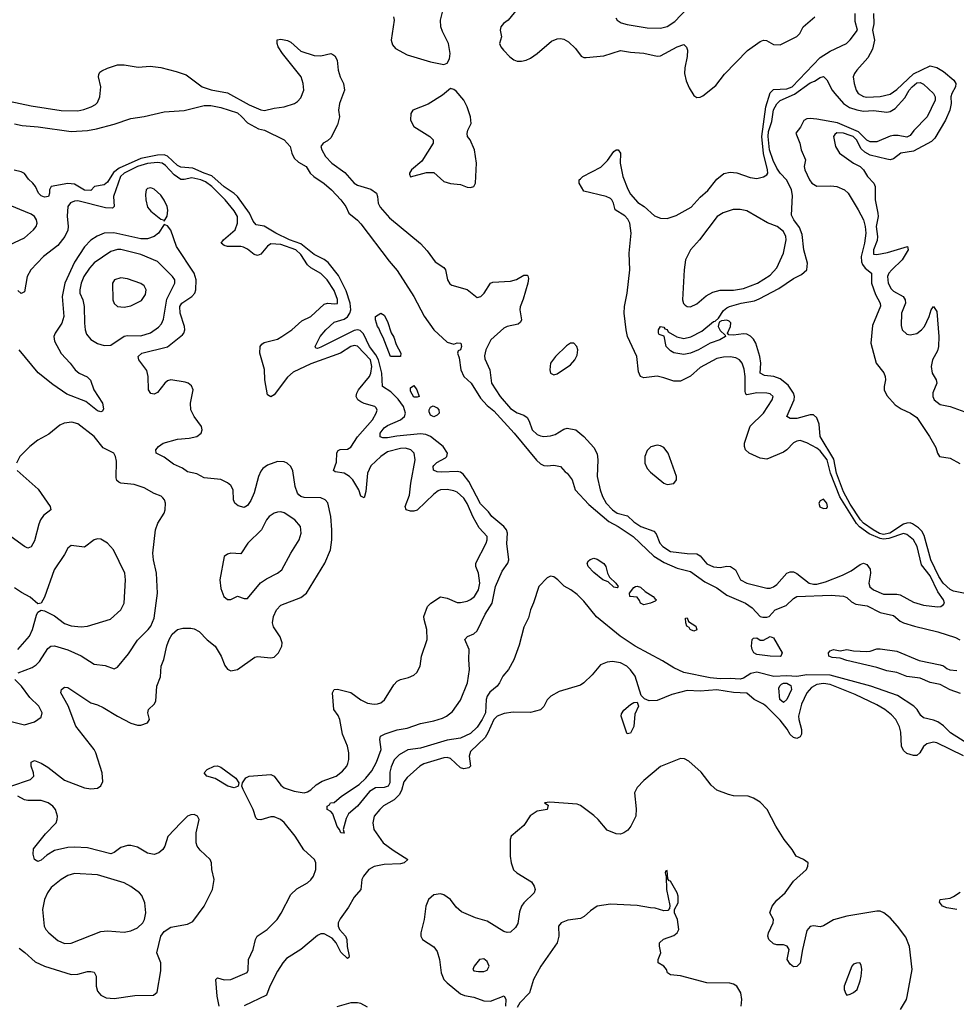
# Model space of a CAD drawing. Header units: inches. Extents: x 1682530 to 1839546, y 640742 to 791647.
# Tile 688 of 923: x 1793622 to 1799248, y 720881 to 726792. Entities that reach past the tile are written whole.
import ezdxf

# ---------------------------------------------------------------- set-up
doc = ezdxf.new("R2010")
doc.units = ezdxf.units.IN
doc.header["$MEASUREMENT"] = 0
doc.layers.add('B7792', color=7, linetype='Continuous')

msp = doc.modelspace()

# ---------------------------------------------------------------- linework, layer by layer
at = {"layer": 'B7792', "color": 5}
for points, elevation in [([(1796610, 726855.1), (1796554.9, 726790), (1796528.4, 726770), (1796512.7, 726750), (1796508.4, 726730), (1796515.5, 726690), (1796504.2, 726650), (1796512, 726630), (1796527.2, 726610), (1796565.7, 726570), (1796590, 726550.3), (1796610, 726544.2), (1796636.6, 726543.4), (1796664, 726550), (1796690, 726562), (1796730, 726590.3), (1796817, 726663), (1796850, 726676.5), (1796870, 726679.3), (1796890, 726674.8), (1796918.6, 726658.6), (1796960, 726620), (1796993.8, 726573.8), (1797010, 726566), (1797024.9, 726564.9), (1797130, 726575.2), (1797230, 726607.6), (1797290, 726596.5), (1797370, 726591.7), (1797450, 726573), (1797470, 726575.9), (1797570, 726629.1), (1797610, 726643.1), (1797627.7, 726627.7), (1797633, 726610), (1797631.1, 726571.1), (1797616, 726504), (1797615.7, 726470), (1797624.5, 726424.5), (1797642.3, 726382.3), (1797670, 726338), (1797690, 726326), (1797710, 726327), (1797725.7, 726334.3), (1797802.8, 726397.2), (1797854.3, 726465.7), (1797992.9, 726607.1), (1798070, 726662.3), (1798090, 726670.3), (1798107.6, 726667.6), (1798150, 726642.6), (1798190, 726641.5), (1798290, 726691.7), (1798308.3, 726710), (1798327.1, 726750), (1798397.3, 726810)], 520), ([(1797202.7, 726802.7), (1797210.4, 726790), (1797234.4, 726774.4), (1797270, 726763.2), (1797390, 726743.2), (1797470, 726741.8), (1797510, 726752.4), (1797557.8, 726782.2), (1797630, 726858.5)], 540), ([(1793490, 726318), (1793690, 726275.7), (1793870, 726246.5), (1793970, 726245.8), (1794006.8, 726253.2), (1794050.8, 726269.2), (1794077, 726283), (1794090, 726295.5), (1794103.1, 726330), (1794109.9, 726390), (1794096, 726450), (1794097.1, 726462.9), (1794103.5, 726476.5), (1794114.5, 726485.5), (1794150, 726502.2), (1794210, 726520.5), (1794250, 726520.5), (1794332.9, 726507.1), (1794406.4, 726513.6), (1794470, 726504.7), (1794562.1, 726482.1), (1794622.1, 726462.1), (1794717.3, 726390), (1794771.9, 726371.9), (1794870, 726352.6), (1795000.7, 726280.6), (1795070, 726251.2), (1795093, 726247), (1795150, 726261.8), (1795210, 726268.4), (1795272.4, 726290), (1795290, 726300.2), (1795310, 726322.6), (1795327.6, 726370), (1795325.2, 726410), (1795312.5, 726450), (1795200.2, 726590), (1795173.5, 726630), (1795167.5, 726650), (1795169.2, 726670.8), (1795190, 726676.1), (1795230, 726667.7), (1795250, 726657.6), (1795310, 726602.6), (1795390, 726577.1), (1795430, 726575.6), (1795490, 726588.8), (1795503.6, 726583.6), (1795514.7, 726574.7), (1795528.9, 726550), (1795534.7, 726490), (1795547.2, 726450), (1795567.5, 726410), (1795573.3, 726370), (1795542.4, 726290), (1795536.9, 726250), (1795542.9, 726210), (1795530, 726161.8), (1795490, 726083.4), (1795470, 726064.5), (1795445.5, 726050), (1795430.2, 726030), (1795436.2, 726010), (1795459.5, 725970), (1795497.4, 725930), (1795575.5, 725875.6), (1795630, 725810.1), (1795650, 725799.5), (1795730, 725775.5), (1795764.7, 725750), (1795771.9, 725730), (1795775.3, 725690), (1795786.8, 725666.8), (1795843.6, 725603.6), (1796030, 725447.7), (1796070, 725404.9), (1796118, 725338), (1796170, 725304.9), (1796179.6, 725290), (1796191.1, 725230), (1796206.2, 725206.2), (1796217.6, 725197.6), (1796310, 725172.5), (1796370, 725124.2), (1796391, 725130), (1796410.8, 725150), (1796449.9, 725210.2), (1796463.1, 725216.9), (1796570, 725222), (1796606.7, 725233.3), (1796650, 725258.7), (1796670, 725259.1), (1796674.9, 725254.9), (1796677.7, 725237.7), (1796673.6, 725210), (1796646.1, 725113.9), (1796627.8, 725067.8), (1796625, 725050), (1796636.1, 724990), (1796630, 724977), (1796614.9, 724965.1), (1796550.6, 724949.4), (1796530, 724939.5), (1796451, 724870), (1796421.2, 724810), (1796414.1, 724774.1), (1796416.1, 724756.1), (1796445.6, 724690), (1796455.5, 724610), (1796507.5, 724530), (1796570, 724458.1), (1796610, 724432.1), (1796650, 724417.5), (1796670, 724402.9), (1796682.6, 724382.7), (1796700.2, 724330), (1796730, 724302.7), (1796750, 724292.8), (1796770, 724289.3), (1796810, 724293.6), (1796838, 724302), (1796890, 724334.5), (1796910, 724340.2), (1796962.8, 724330), (1797010.4, 724290), (1797070, 724223.1), (1797090, 724184.9), (1797093.8, 724150), (1797091.2, 724050), (1797108.3, 723970), (1797122.9, 723930), (1797145.1, 723890), (1797182.3, 723850), (1797210, 723829.3), (1797272.9, 723812.9), (1797310, 723776.4), (1797353, 723750), (1797430, 723722.3), (1797445, 723705), (1797467.3, 723650), (1797485.3, 723630), (1797530, 723599.1), (1797630, 723587.2), (1797690, 723585.7), (1797710, 723573.2), (1797750, 723524.8), (1797790, 723506.9), (1797830, 723502.8), (1797870, 723510.8), (1797890.4, 723510), (1797921.2, 723490), (1797952, 723430), (1797990, 723409.3), (1798110, 723378.6), (1798130, 723379.2), (1798150, 723386.2), (1798170, 723400.7), (1798230, 723468.4), (1798250, 723477.1), (1798270, 723477.5), (1798290, 723466.8), (1798363.5, 723410), (1798390, 723402.8), (1798410, 723403.8), (1798461.9, 723418.1), (1798563.5, 723456.5), (1798616, 723484), (1798670, 723521.8), (1798690, 723529), (1798710, 723521.7), (1798730, 723493), (1798731.9, 723470), (1798721.6, 723410), (1798727.9, 723387.9), (1798750.4, 723370), (1798810, 723343.2), (1798890, 723343.8), (1798910, 723338.8), (1798990, 723295.9), (1799050, 723276.3), (1799133.9, 723266.1), (1799154, 723270), (1799170, 723280.7), (1799176.2, 723290), (1799169.7, 723310), (1799136.8, 723356.8), (1799090, 723453.4), (1799038.7, 723518.7), (1799012.2, 723630), (1798991.4, 723670), (1798950, 723701.8), (1798930, 723707.4), (1798842.9, 723677.1), (1798810, 723673.6), (1798790, 723676.6), (1798724.6, 723704.6), (1798666.5, 723746.5), (1798648.1, 723768.1), (1798547.6, 723927.6), (1798492.1, 724070), (1798471.8, 724150), (1798430, 724204), (1798410, 724219.9), (1798350, 724250.8), (1798310, 724265.1), (1798290, 724261.7), (1798270, 724251.3), (1798230.3, 724210), (1798210, 724196), (1798110, 724153.5), (1798070, 724159.8), (1798004.2, 724190), (1797980.4, 724210), (1797974.8, 724230), (1797975.5, 724250), (1798009.2, 724350.8), (1798090, 724430.2), (1798141.4, 724510), (1798146.9, 724530), (1798130, 724545.7), (1798110, 724550.5), (1798048.7, 724551.3), (1797990, 724539.6), (1797983.9, 724543.9), (1797980, 724560), (1797979.5, 724650), (1797973.2, 724693.2), (1797961, 724730), (1797945.7, 724750), (1797922.7, 724762.7), (1797890, 724767.8), (1797850, 724766.2), (1797810, 724757.6), (1797710, 724703.9), (1797650, 724652.1), (1797590, 724622.7), (1797550, 724621.3), (1797490, 724642.7), (1797450, 724651.5), (1797370, 724642.5), (1797349.8, 724650), (1797338, 724678), (1797328.2, 724770), (1797273, 724890), (1797264.2, 724930), (1797253.2, 725030), (1797254.5, 725070), (1797269.6, 725150.4), (1797286.4, 725290), (1797282.8, 725390), (1797294, 725510), (1797286.8, 725570), (1797274.7, 725594.7), (1797255.6, 725615.6), (1797198.4, 725650), (1797187.6, 725690), (1797179.1, 725710), (1797170, 725718.5), (1797145.2, 725730), (1797010, 725763.6), (1796983, 725810), (1796981.6, 725830), (1796990, 725837.6), (1797005.1, 725850), (1797113.3, 725906.7), (1797153.4, 725946.6), (1797190, 726000.5), (1797205.2, 726010), (1797216, 726010), (1797231.1, 725991.1), (1797229, 725930), (1797244.3, 725850), (1797274, 725774), (1797290, 725745.7), (1797335.5, 725695.5), (1797372.4, 725670), (1797435.6, 725615.6), (1797470, 725601.1), (1797510, 725598.9), (1797564.2, 725615.8), (1797654.1, 725665.9), (1797710, 725726.5), (1797754.2, 725765.8), (1797810, 725834), (1797851.5, 725868.5), (1797890, 725876.6), (1797930, 725872.4), (1798010, 725844.4), (1798050, 725838.8), (1798090, 725847.9), (1798110, 725861.2), (1798115, 725870), (1798114.4, 725890), (1798088.7, 725988.7), (1798080, 726090), (1798102.6, 726270), (1798130, 726352.9), (1798150, 726373.1), (1798230, 726376.6), (1798260.8, 726390), (1798430, 726565.1), (1798490, 726602.5), (1798587.3, 726650), (1798610, 726671), (1798654, 726730), (1798640.7, 726780.7), (1798639.1, 726830)], 480), ([(1795866.3, 726810), (1795870.2, 726790), (1795853.4, 726670), (1795861.4, 726641.4), (1795879.4, 726619.4), (1795950, 726581.6), (1796090, 726538.7), (1796170, 726524), (1796189.4, 726530.6), (1796203.3, 726556.7), (1796207.8, 726590), (1796198.3, 726650), (1796161.5, 726721.5), (1796151.6, 726750), (1796149.8, 726790.2), (1796162, 726838)], 520), ([(1798750.6, 726830), (1798752.4, 726767.6), (1798743.9, 726730), (1798756.1, 726670), (1798744.4, 726615.6), (1798716.5, 726563.5), (1798650.3, 726490), (1798635.3, 726470), (1798628.3, 726450), (1798633.8, 726410), (1798646.4, 726370), (1798658, 726350), (1798690, 726330.2), (1798710, 726327.6), (1798790, 726330.2), (1798850, 726344.2), (1798890, 726372.2), (1798990, 726467.9), (1799090, 726516), (1799130, 726505.3), (1799170, 726480.3), (1799232.4, 726430), (1799245.7, 726410), (1799243.6, 726390), (1799220.8, 726350), (1799215.5, 726330), (1799216.6, 726290), (1799208.1, 726250), (1799182.1, 726190), (1799118.2, 726081.8), (1799098.7, 726061.3), (1798990, 726002.7), (1798914.6, 725990), (1798870, 725956.2), (1798850, 725951.4), (1798830, 725954.9), (1798730, 725979.1), (1798697.7, 725997.7), (1798676.8, 726016.8), (1798648.7, 726070), (1798627.3, 726090), (1798610, 726097.8), (1798569.8, 726110.2), (1798530, 726112.6), (1798517, 726103), (1798510.9, 726090), (1798521, 726030), (1798546.7, 725990), (1798630, 725931.8), (1798670.1, 725910.1), (1798691, 725891), (1798714.3, 725850), (1798751.5, 725811.5), (1798760.8, 725790), (1798761, 725710), (1798777.2, 725630), (1798778, 725610), (1798767, 725550), (1798775.2, 725490), (1798772.8, 725467.2), (1798750.2, 725410), (1798750, 725383.6), (1798770, 725382.3), (1798834.5, 725394.5), (1798954.8, 725430), (1798958.2, 725410), (1798922.9, 725350), (1798860.1, 725290), (1798842.9, 725270), (1798834.1, 725250), (1798838.9, 725210), (1798856.7, 725176.7), (1798870, 725162.7), (1798927.9, 725130), (1798940.6, 725110), (1798943.2, 725090), (1798919.2, 725030), (1798915.6, 724955.6), (1798922.3, 724930), (1798950, 724904.7), (1798970, 724900.2), (1799010, 724908.6), (1799038.9, 724930), (1799056.8, 724950), (1799085.4, 725010), (1799097.4, 725050), (1799109.6, 725070), (1799130, 725040.5), (1799142.3, 724890), (1799140.2, 724830), (1799135.3, 724804.7), (1799103.8, 724750), (1799097.1, 724710), (1799103, 724670), (1799126.8, 724630), (1799130.4, 724610.4), (1799107.2, 724552.8), (1799106.3, 724530), (1799114.9, 724510), (1799150, 724482.6), (1799210.2, 724470.2), (1799298, 724438)], 480), ([(1799310, 723345.3), (1799230, 723360.2), (1799210, 723370.3), (1799169.3, 723409.3), (1799142.6, 723450), (1799095.1, 723550), (1799055.2, 723695.2), (1799040.6, 723720.6), (1799021.4, 723741.4), (1798985.3, 723765.3), (1798970, 723771.2), (1798950, 723770.3), (1798930, 723762.5), (1798848.7, 723710), (1798810, 723700.8), (1798787.1, 723707.1), (1798748.4, 723730), (1798690, 723770), (1798672.8, 723790), (1798610, 723883.1), (1798570, 723957.2), (1798527.5, 724070), (1798512.9, 724152.9), (1798429.9, 724290), (1798423.5, 724363.5), (1798410, 724402.7), (1798390, 724420.6), (1798370, 724420.8), (1798290, 724397.1), (1798250, 724398.8), (1798229.8, 724409.8), (1798274, 724510), (1798275.8, 724530), (1798269.9, 724550), (1798237.8, 724597.8), (1798190, 724636.5), (1798150.8, 724650.8), (1798095.4, 724655.4), (1798069.9, 724669.9), (1798072.5, 724730), (1798067.9, 724770), (1798043.9, 724850), (1798030, 724874.3), (1798011.8, 724891.8), (1797990, 724903.4), (1797970, 724906.6), (1797910, 724897.2), (1797880.5, 724900.5), (1797872.3, 724910), (1797890.8, 724949.2), (1797892.6, 724972.6), (1797882.9, 724982.9), (1797870, 724987.3), (1797836.7, 724983.3), (1797822.8, 724977.2), (1797817.4, 724950), (1797830, 724926.7), (1797859.1, 724899.1), (1797860.7, 724890), (1797828, 724870), (1797769.4, 724850.6), (1797699.5, 724810), (1797650, 724789.8), (1797610, 724781.1), (1797551.8, 724791.8), (1797530, 724804), (1797505.2, 724830), (1797492.5, 724892.5), (1797462, 724902), (1797458, 724910), (1797458, 724930), (1797470, 724951), (1797490, 724946), (1797496.4, 724936.4), (1797510, 724932), (1797517.3, 724917.3), (1797568.2, 724888.2), (1797610, 724879.1), (1797652.7, 724887.3), (1797718.3, 724921.7), (1797790, 724979.6), (1797798.7, 724981.3), (1797820.1, 724999.9), (1797850, 725045.7), (1797870, 725061.3), (1797885.6, 725070), (1797954.5, 725090), (1798035.2, 725104.8), (1798064.4, 725115.6), (1798181.5, 725178.5), (1798270, 725237.6), (1798318.4, 725261.6), (1798349.5, 725290.5), (1798353.7, 725330), (1798331.7, 725410), (1798322.1, 725502.1), (1798305, 725545), (1798271.7, 725590), (1798258.6, 725618.6), (1798263.2, 725736.8), (1798258.2, 725770), (1798230, 725828), (1798190, 725870), (1798170, 725901.2), (1798147.8, 725947.8), (1798125.8, 726010), (1798116.5, 726090), (1798119.9, 726120.1), (1798139.2, 726180.8), (1798148.6, 726251.4), (1798170, 726287.5), (1798190, 726307.9), (1798275.1, 726344.9), (1798370, 726413.7), (1798396.7, 726423.3), (1798430, 726444.4), (1798450.4, 726450.4), (1798470, 726431.3), (1798501.6, 726370), (1798517.6, 726350), (1798570.8, 726290), (1798605.9, 726265.9), (1798650, 726250.1), (1798690, 726242.2), (1798750, 726246.4), (1798830, 726237.9), (1798850, 726241), (1798881.2, 726258.8), (1798937.7, 726322.3), (1798965.1, 726370), (1798981.9, 726390), (1799010, 726412.3), (1799030, 726414.5), (1799050, 726405), (1799110, 726350), (1799120.2, 726330), (1799121.4, 726310), (1799071.6, 726210), (1798992.5, 726127.5), (1798970, 726097.2), (1798958, 726090), (1798950, 726087), (1798897.4, 726097.4), (1798870, 726096.1), (1798850, 726092.2), (1798770, 726058.8), (1798730, 726058), (1798710, 726068.8), (1798659.8, 726119.8), (1798533.6, 726173.6), (1798410, 726195.4), (1798370, 726198.1), (1798350, 726196.1), (1798332, 726188), (1798312.1, 726147.9), (1798284.3, 726110), (1798307.1, 726050), (1798315.5, 726010), (1798341.5, 725950), (1798334.2, 725910), (1798337.3, 725890), (1798365.4, 725830), (1798379.9, 725810), (1798410, 725793.1), (1798494.8, 725794.8), (1798530, 725790.6), (1798576.5, 725770), (1798597.8, 725750), (1798659, 725650), (1798690.1, 725590.1), (1798701, 725550), (1798704.2, 725510), (1798696.5, 725450), (1798676.4, 725370), (1798678.9, 725338.9), (1798683.4, 725323.4), (1798699.9, 725299.9), (1798737.8, 725270), (1798737.4, 725210), (1798763, 725143), (1798790.8, 725090), (1798793.1, 725073.1), (1798743.3, 724956.7), (1798735.1, 724850), (1798766, 724730), (1798812.3, 724672.3), (1798821, 724650), (1798823, 724630), (1798813.4, 724590), (1798814.2, 724570), (1798830, 724536.9), (1798880.3, 724480.3), (1798916.6, 724456.6), (1798973.4, 724430), (1799010, 724403.6), (1799085.8, 724290), (1799124, 724224), (1799134.9, 724190), (1799147, 724170), (1799210, 724159.7), (1799268.3, 724128.3)], 460), ([(1793590, 726167.2), (1793637.3, 726157.3), (1793732, 726150), (1793930, 726121), (1794030, 726127.6), (1794083, 726137), (1794190, 726164.2), (1794290, 726199.1), (1794369.8, 726210.2), (1794490, 726239.6), (1794610, 726246.3), (1794730, 726276.3), (1794770, 726276.8), (1794830, 726265.5), (1794930, 726232.1), (1794956.9, 726210), (1794990, 726172.2), (1795056.8, 726136.8), (1795093, 726130), (1795210.3, 726070), (1795246.8, 726030), (1795256.3, 725990), (1795270, 725960.7), (1795297, 725937), (1795342.8, 725910), (1795365.5, 725870), (1795388, 725850), (1795450, 725809), (1795493.8, 725770), (1795550.2, 725710), (1795580.7, 725670), (1795599.7, 725630), (1795650, 725589.4), (1795670, 725566.6), (1795841.8, 725341.8), (1795890, 725286.9), (1795990, 725130.2), (1796051.8, 725011.8), (1796110.1, 724930.1), (1796190, 724855.3), (1796230, 724844.7), (1796250, 724852.7), (1796270.8, 724850), (1796274.9, 724830), (1796270.3, 724810), (1796255.3, 724804.7), (1796250.7, 724790), (1796261.2, 724761.2), (1796271.1, 724690), (1796289.3, 724650), (1796332.8, 724610), (1796390, 724519.6), (1796430, 724476.5), (1796470, 724443.2), (1796592.1, 724310), (1796726.9, 724146.9), (1796750, 724125.7), (1796770, 724116.6), (1796790, 724114), (1796830, 724118.3), (1796870, 724110.1), (1796897.7, 724077.7), (1796910.1, 724070), (1796940.2, 724030), (1796957.4, 723970), (1797041.1, 723881.1), (1797160.2, 723780.2), (1797216.5, 723750), (1797305.7, 723690), (1797431.2, 723571.2), (1797492.9, 723532.9), (1797570, 723498.8), (1797650, 723478.4), (1797737.8, 723417.8), (1797810, 723381), (1797870, 723336.4), (1797982.3, 723290), (1798021.7, 723261.7), (1798069.2, 723210), (1798084.7, 723204.7), (1798110, 723204.5), (1798122.6, 723210), (1798158.9, 723250), (1798225.6, 723274.4), (1798270, 723317.4), (1798290, 723328.6), (1798496.5, 723336.5), (1798570, 723331.8), (1798590, 723322.9), (1798617.5, 723297.5), (1798643.5, 723283.5), (1798712.4, 723272.4), (1798790, 723233.3), (1798870, 723215.6), (1798910, 723181.8), (1798930.7, 723170.7), (1798995.5, 723150), (1799136.9, 723116.9), (1799242, 723082), (1799268.9, 723068.9)], 460), ([(1799370, 722409.6), (1799212.1, 722510), (1799170, 722553.3), (1799136.4, 722576.4), (1799110, 722587.2), (1799050, 722600.5), (1799034.5, 722614.5), (1799012.9, 722650), (1798992, 722670), (1798894, 722734), (1798733.7, 722790), (1798490, 722856.9), (1798350, 722859.1), (1798289.5, 722849.5), (1798230, 722853.4), (1798151.3, 722848.7), (1798050, 722874.2), (1798013.3, 722866.7), (1797970, 722838.7), (1797950, 722833.4), (1797890, 722836.7), (1797830, 722834), (1797770, 722840.4), (1797610, 722873.3), (1797550, 722900.3), (1797482.5, 722942.5), (1797319.1, 723030), (1797228.3, 723090), (1797086.2, 723206.2), (1797010, 723301.1), (1796970, 723342), (1796932.9, 723370), (1796892.1, 723392.1), (1796854.6, 723430), (1796830, 723446.9), (1796810, 723450.4), (1796790, 723440.9), (1796740.8, 723390), (1796708.5, 723291.5), (1796689.2, 723250), (1796678.5, 723201.5), (1796650, 723145.2), (1796622.3, 723037.7), (1796589.3, 722949.3), (1796556.9, 722890), (1796524.2, 722850), (1796504.2, 722810), (1796490, 722791.3), (1796445.2, 722754.8), (1796429.4, 722730.6), (1796423.3, 722710), (1796418.7, 722630), (1796400.4, 722590), (1796370, 722544.2), (1796330, 722506.4), (1796270, 722478.8), (1796190, 722466.9), (1796030, 722417.5), (1795952.2, 722407.8), (1795901.5, 722378.5), (1795872, 722348), (1795852.8, 722307.2), (1795844.7, 722275.3), (1795845, 722210), (1795834, 722190), (1795810, 722183.2), (1795759.5, 722180.5), (1795722.5, 722157.5), (1795650, 722069.6), (1795596.5, 722023.5), (1795583.2, 721996.8), (1795564.7, 721930), (1795570, 721908.7), (1795550, 721909.3), (1795542.7, 721930), (1795528.4, 721948.5), (1795503.2, 722023.2), (1795490, 722038), (1795469, 722050), (1795469, 722070), (1795482, 722078), (1795488.7, 722090), (1795510, 722091.3), (1795555.1, 722130), (1795659.9, 722200.1), (1795700.7, 722239.3), (1795737, 722283), (1795765.5, 722334.5), (1795793.7, 722410), (1795785.1, 722470), (1795789.6, 722490), (1795816, 722504), (1795890, 722529.5), (1795950, 722539), (1796030, 722566.8), (1796110, 722581.6), (1796161.7, 722598.4), (1796186, 722610), (1796221.3, 722638.7), (1796270, 722705.7), (1796312.1, 722810), (1796324, 722890), (1796319.3, 722950), (1796321.5, 723010), (1796295.6, 723070), (1796310.7, 723089.3), (1796350, 723104.6), (1796370, 723123), (1796416.8, 723223.2), (1796459.2, 723290), (1796479.9, 723390), (1796519, 723481), (1796553.7, 723530), (1796560.7, 723550), (1796547.6, 723647.6), (1796552.5, 723710), (1796544.8, 723730), (1796529.4, 723749.4), (1796456.8, 723810), (1796437.7, 723837.7), (1796390, 723886.3), (1796318.9, 724018.9), (1796284.5, 724064.5), (1796270, 724075.7), (1796250, 724080.4), (1796155.9, 724075.9), (1796130, 724078.1), (1796108.1, 724088.1), (1796105.8, 724110), (1796110, 724116.1), (1796127.3, 724132.7), (1796179.1, 724160.9), (1796188.1, 724170), (1796190.4, 724190), (1796164.6, 724230), (1796090, 724289.4), (1796061.7, 724301.7), (1796030, 724304.9), (1795887.9, 724292.1), (1795830, 724282.3), (1795802.4, 724282.4), (1795787.6, 724287.6), (1795786.9, 724310), (1795810, 724342), (1795830, 724356.1), (1795909.9, 724390.1), (1795932.7, 724410), (1795938.9, 724430), (1795926.2, 724470), (1795894.5, 724514.5), (1795850, 724558.1), (1795801, 724590), (1795797.7, 724670), (1795777.6, 724750), (1795760.9, 724780.9), (1795722.9, 724830), (1795686.5, 724906.5), (1795666.4, 724926.4), (1795650, 724929.9), (1795630, 724925.9), (1795430, 724826.1), (1795410, 724818.5), (1795400.8, 724820.8), (1795396.9, 724830), (1795426.6, 724890), (1795460.2, 724930), (1795510, 724976.4), (1795570, 724995.2), (1795590, 725009.1), (1795604.9, 725030), (1795611.6, 725050), (1795605.9, 725090), (1795583.5, 725163.5), (1795536.3, 725256.3), (1795474.4, 725334.4), (1795450, 725352.1), (1795390, 725382), (1795310, 725446.1), (1795243.2, 725470), (1795159.9, 725510), (1795090, 725552.3), (1795041.3, 725561.3), (1795023.5, 725583.5), (1795003, 725630), (1794930.4, 725730.4), (1794909.5, 725749.5), (1794850, 725788.7), (1794775.8, 725855.8), (1794730, 725870.6), (1794661.3, 725901.3), (1794590, 725907.3), (1794570, 725917.3), (1794510, 725972.8), (1794490, 725980.1), (1794450, 725979.3), (1794350, 725959.1), (1794219.8, 725900.2), (1794184.9, 725875.1), (1794150, 725817.7), (1794130, 725801.3), (1794071.3, 725790), (1794050, 725767), (1794010, 725769), (1793950, 725805), (1793910, 725808.1), (1793810.6, 725790), (1793801, 725770), (1793801.4, 725750), (1793794.5, 725730), (1793770, 725725.8), (1793750, 725734.8), (1793734.2, 725750), (1793716.4, 725790), (1793701.1, 725810), (1793675.4, 725835.4), (1793650, 725869.6), (1793630, 725879.8), (1793587.9, 725887.9)], 460), ([(1794819.5, 720870), (1794807.1, 720930), (1794799.7, 721030), (1794810, 721039.6), (1794850, 721027.3), (1794890, 721028.8), (1794988.7, 721071.3), (1794993.6, 721086.4), (1794997, 721150), (1795025, 721210), (1795037.4, 721270), (1795049.1, 721290), (1795108.7, 721330), (1795167.7, 721390), (1795192.3, 721427.7), (1795250, 721539.8), (1795286.7, 721573.3), (1795350.4, 721609.6), (1795371.1, 721628.9), (1795385.8, 721650), (1795399.8, 721690), (1795400.8, 721730), (1795392, 721750), (1795328.1, 721808.1), (1795276.2, 721890), (1795210, 721971.6), (1795188, 721990), (1795150, 722006.5), (1795130, 722005.4), (1795070, 721987.8), (1795050, 721990.9), (1795040.6, 722000.6), (1795024.5, 722050), (1794963.1, 722170), (1794956.4, 722190), (1794959.7, 722210), (1794980.2, 722239.8), (1794999.5, 722250), (1795130, 722260.6), (1795150.6, 722250.6), (1795190, 722196.3), (1795210, 722180.1), (1795270, 722159.8), (1795330, 722150.9), (1795350, 722156.1), (1795370, 722168.7), (1795402.6, 722197.4), (1795439, 722221), (1795523, 722250), (1795560.6, 722279.4), (1795585.8, 722310), (1795592.6, 722327.4), (1795598.2, 722350), (1795599, 722390), (1795590.5, 722430.5), (1795561.6, 722501.6), (1795544.4, 722590), (1795534.5, 722614.5), (1795508.4, 722650), (1795500.3, 722750), (1795509.7, 722770), (1795530, 722772.5), (1795610, 722752.1), (1795670, 722708.6), (1795710, 722688), (1795750, 722681.7), (1795770, 722683.8), (1795790, 722690.2), (1795812.3, 722707.7), (1795870, 722799.1), (1795890, 722820.5), (1795910, 722830.5), (1795958, 722842), (1795990, 722857.3), (1796007.7, 722872.3), (1796027, 722910), (1796035.6, 722970), (1796069.6, 723070), (1796068, 723130), (1796051.1, 723190), (1796049.8, 723210), (1796071.6, 723268.4), (1796090.7, 723289.3), (1796150, 723327.4), (1796190, 723319.7), (1796250, 723292.7), (1796270, 723292.7), (1796310, 723300.9), (1796330, 723310.3), (1796354.5, 723330), (1796377.7, 723370), (1796384.8, 723410), (1796378, 723470), (1796362, 723510), (1796361.5, 723530), (1796424.1, 723650), (1796430.5, 723670), (1796428.9, 723690), (1796381.7, 723741.7), (1796345.4, 723805.4), (1796310, 723887.1), (1796290, 723919.1), (1796250, 723955.2), (1796230, 723963.9), (1796188.6, 723971.4), (1796150, 723968.9), (1796136.2, 723963.8), (1796110, 723944.4), (1796010, 723846.6), (1795990, 723840.5), (1795970, 723840.6), (1795944, 723850), (1795938, 723870), (1795962.7, 723937.3), (1795970.5, 724010.5), (1795997, 724150), (1795991.8, 724190), (1795970.4, 724210.4), (1795938.9, 724218.9), (1795910, 724218.6), (1795830, 724197.5), (1795790.2, 724170), (1795730, 724113.1), (1795711.7, 724070), (1795701.4, 723958.6), (1795690, 723920.5), (1795670, 723932), (1795658.7, 723970), (1795647.7, 723990), (1795621.8, 724030), (1795603, 724050), (1795570, 724069.4), (1795516.8, 724076.8), (1795505.8, 724085.8), (1795525.2, 724134.8), (1795527.5, 724192.4), (1795534, 724206), (1795547.6, 724212.4), (1795590, 724213.1), (1795610, 724225.9), (1795651.6, 724288.4), (1795740.5, 724390), (1795763.2, 724430), (1795768.2, 724448.2), (1795762.7, 724462.7), (1795754.5, 724470), (1795690, 724486.9), (1795670, 724497.9), (1795653, 724510), (1795642.6, 724530), (1795645.8, 724550), (1795656.1, 724570), (1795722.3, 724650), (1795731.8, 724670), (1795737.4, 724710), (1795728.7, 724750), (1795650, 724832.1), (1795630, 724836.9), (1795610, 724831), (1795549.2, 724790.8), (1795370, 724725.8), (1795264, 724676), (1795230, 724646.3), (1795150, 724540.3), (1795130, 724528.7), (1795110, 724540.5), (1795093.3, 724630), (1795091.7, 724691.6), (1795063.5, 724790), (1795067.1, 724830), (1795075.8, 724844.2), (1795090, 724854), (1795170, 724875), (1795195.8, 724890), (1795255.4, 724930), (1795316.1, 724983.9), (1795370, 725010.3), (1795450, 725084.1), (1795470, 725091), (1795514.6, 725085.4), (1795530, 725087.7), (1795530, 725113.3), (1795510, 725165.8), (1795467.7, 725230), (1795430, 725269.1), (1795370, 725302.5), (1795350, 725319.9), (1795310, 725381.9), (1795280.4, 725410), (1795190, 725443.1), (1795130, 725445.6), (1795110, 725433.2), (1795070, 725384.2), (1795050, 725376.9), (1795030, 725382.4), (1794990, 725414.1), (1794966.7, 725426.7), (1794950, 725430.9), (1794869.4, 725430), (1794850, 725436.5), (1794832.2, 725450), (1794845.6, 725470), (1794915.9, 725530), (1794930.8, 725570), (1794929.4, 725610), (1794910, 725644.7), (1794856.2, 725710), (1794775.8, 725790), (1794738.3, 725818.3), (1794709.4, 725830.6), (1794656.4, 725843.6), (1794610, 725833.1), (1794590, 725833.7), (1794550, 725860.8), (1794497.4, 725917.3), (1794477.6, 725930), (1794450, 725935.4), (1794390, 725929.3), (1794330, 725911.7), (1794249.3, 725870), (1794226.5, 725850), (1794185.3, 725730), (1794188.2, 725670), (1794179.3, 725660.7), (1794136.9, 725663.1), (1793970, 725703.8), (1793950, 725702.9), (1793926.7, 725693.3), (1793910.1, 725669.9), (1793907.8, 725612.2), (1793913.3, 725550), (1793910.5, 725529.5), (1793892.3, 725490), (1793850, 725435.9), (1793764.5, 725370), (1793689.5, 725290), (1793666.8, 725250), (1793650, 725157.6), (1793630, 725148.9), (1793610, 725165.5)], 480), ([(1793530, 725425.8), (1793650, 725482.1), (1793705.4, 725530), (1793719.9, 725550), (1793726.4, 725570), (1793722.7, 725590), (1793709.9, 725609.9), (1793690, 725623.9), (1793530, 725690.6)], 480), ([(1793569.5, 722190), (1793686.6, 722230), (1793706.3, 722250), (1793704.7, 722270), (1793691, 722310), (1793690, 722334), (1793710, 722344.6), (1793750, 722329.2), (1793790, 722303.8), (1793890, 722227), (1794010, 722181), (1794050, 722174.2), (1794090, 722179), (1794110, 722192.7), (1794121.4, 722218.6), (1794116.8, 722270), (1794079.8, 722390), (1794069, 722410), (1793959.8, 722550), (1793912.7, 722672.7), (1793868.7, 722750), (1793873.6, 722770), (1793890, 722784.9), (1793910, 722782), (1794050, 722690.2), (1794090, 722679.1), (1794123.5, 722663.5), (1794210, 722610.2), (1794290, 722568.9), (1794330, 722556), (1794350, 722556.5), (1794389.3, 722570), (1794401.6, 722590), (1794391.5, 722630), (1794395.1, 722650), (1794430, 722682.6), (1794439.4, 722700.6), (1794444.6, 722790), (1794467.3, 722847.3), (1794470.8, 722910), (1794487.2, 722950), (1794506.5, 723033.5), (1794519.7, 723070), (1794537.8, 723102.2), (1794568.9, 723131.1), (1794601.1, 723138.9), (1794650, 723139.1), (1794670, 723134.9), (1794699.2, 723119.2), (1794748.2, 723068.2), (1794794.9, 723030), (1794831.7, 722970), (1794854.1, 722914.1), (1794870, 722893.4), (1794890, 722882), (1794930, 722890.5), (1795034.7, 722965.2), (1795051.1, 722968.9), (1795130, 722960.2), (1795150, 722963.9), (1795176.1, 722990), (1795195.5, 723030), (1795198.2, 723050), (1795186.9, 723086.9), (1795146, 723146), (1795139.3, 723170), (1795145.8, 723210), (1795164.5, 723250), (1795190, 723276.9), (1795310, 723323.9), (1795344, 723350), (1795454.8, 723530), (1795487.7, 723610), (1795496.5, 723670), (1795495.8, 723730), (1795489.9, 723810), (1795471.9, 723891.9), (1795457.1, 723910), (1795430, 723921.6), (1795330, 723924), (1795310, 723929.9), (1795298.9, 723938.9), (1795289.8, 723950.2), (1795275.8, 723990), (1795263, 724083), (1795249.9, 724109.8), (1795229, 724129), (1795210, 724137.2), (1795170, 724139.3), (1795110, 724117.8), (1795082.8, 724097.2), (1795070, 724082), (1795056.4, 724050), (1795030, 723951.5), (1795010, 723905.1), (1794990, 723874.5), (1794970, 723863.1), (1794933.5, 723873.5), (1794914, 723890), (1794905.1, 723910), (1794903.5, 723970), (1794890, 723995.8), (1794870, 724011), (1794830, 724030.9), (1794730, 724041.1), (1794685.9, 724065.9), (1794630, 724076.8), (1794599, 724099), (1794544.6, 724124.6), (1794490, 724164.7), (1794440.5, 724190), (1794439.7, 724210), (1794454.5, 724230), (1794482.6, 724250), (1794570, 724273.7), (1794639.6, 724280.4), (1794685.2, 724290), (1794712.3, 724310), (1794718, 724330), (1794713.2, 724350), (1794670, 724409.3), (1794649.8, 724449.8), (1794647.7, 724490), (1794662.7, 724570), (1794653.7, 724593.7), (1794633.6, 724610), (1794616.6, 724616.6), (1794530, 724629), (1794510, 724623.5), (1794492.6, 724610), (1794450, 724554), (1794430, 724544.2), (1794410, 724548.6), (1794395.8, 724570), (1794393.8, 724650), (1794385.7, 724685.7), (1794336.4, 724750), (1794333.7, 724770), (1794355.1, 724790), (1794510, 724828.6), (1794599.9, 724900.1), (1794607.4, 724910), (1794612.7, 724930), (1794610.7, 724950), (1794586.6, 725030), (1794584.1, 725070), (1794596.5, 725090), (1794656.4, 725130), (1794674, 725150), (1794680.7, 725170), (1794681.2, 725230), (1794669.8, 725270), (1794564.3, 725430), (1794530, 725529.3), (1794510, 725554), (1794490, 725562), (1794455.3, 725510), (1794428.8, 725490), (1794390, 725476.7), (1794350, 725477.1), (1794187.9, 725512.1), (1794130.1, 725509.9), (1794087.5, 725492.5), (1794050, 725468.3), (1794010, 725429), (1793950, 725337.2), (1793892.7, 725210), (1793876, 725130), (1793887.3, 725010), (1793874.2, 724970), (1793834.8, 724910), (1793827.5, 724890), (1793830, 724861.6), (1793870, 724788.1), (1793925.5, 724730), (1793955.6, 724690), (1793978.4, 724670), (1794027.1, 724647.1), (1794047.9, 724627.9), (1794067.3, 724570), (1794119.2, 724490), (1794124.8, 724455.2), (1794118.2, 724441.8), (1794110, 724436.9), (1794090, 724443.2), (1794019.5, 724499.5), (1793904.2, 724544.2), (1793821.5, 724601.5), (1793731.7, 724671.7), (1793618.3, 724810)], 520), ([(1793612.6, 722870), (1793696.5, 722903.5), (1793721.4, 722918.6), (1793740.5, 722939.5), (1793790, 723016.1), (1793808.2, 723030), (1793830, 723032.1), (1793910, 723009.3), (1793990, 722973.8), (1794070, 722923.1), (1794135.6, 722915.6), (1794190, 722894.9), (1794210, 722905.5), (1794275.6, 722984.4), (1794330, 723066.9), (1794393.8, 723130), (1794410, 723151.3), (1794430, 723199.5), (1794449.5, 723349.5), (1794444.1, 723470), (1794425, 723550), (1794422, 723590), (1794437.3, 723730), (1794451.2, 723768.8), (1794489.6, 723830), (1794495.6, 723850), (1794497.6, 723890), (1794491.8, 723910), (1794481.7, 723921.7), (1794471.1, 723931.1), (1794430, 723948), (1794370, 723981), (1794310, 724000.8), (1794230, 724009.8), (1794216.3, 724016.3), (1794206, 724026), (1794201, 724041), (1794202.5, 724142.5), (1794196.9, 724170), (1794187, 724190), (1794122.3, 724222.3), (1794070, 724289.7), (1793970, 724366.3), (1793935.2, 724375.2), (1793889.3, 724370.7), (1793862.5, 724357.5), (1793796.7, 724303.3), (1793730, 724267.8), (1793682, 724230), (1793623.1, 724170), (1793603.1, 724130)], 540), ([(1793605.7, 724085.7), (1793733, 723973), (1793805.7, 723870), (1793808.2, 723850), (1793765.5, 723814.5), (1793746.7, 723790), (1793735.9, 723764.1), (1793710, 723663.7), (1793690, 723626.6), (1793670, 723619.7), (1793650, 723628.3), (1793570, 723687)], 540), ([(1793610, 723011.1), (1793680.7, 723090), (1793698.9, 723130), (1793722, 723218), (1793730, 723236), (1793750, 723247.7), (1793770, 723242.4), (1793830, 723212.4), (1793890, 723166.5), (1793930, 723152.7), (1793990, 723147.5), (1794029.1, 723150.9), (1794167.9, 723192.1), (1794229.3, 723250), (1794249.4, 723290), (1794256.9, 723430), (1794253.3, 723470), (1794185.2, 723610), (1794149, 723650), (1794110, 723672.7), (1794090, 723676), (1794070, 723669.5), (1794010, 723624.5), (1793930, 723636), (1793910, 723619), (1793890, 723581.2), (1793828.4, 723490), (1793770, 723325.2), (1793750, 723288.7), (1793730, 723285.2), (1793684.9, 723324.9), (1793632.6, 723352.6), (1793590, 723382)], 560), ([(1799273.7, 722746.3), (1799210, 722769), (1799150, 722800.2), (1799090, 722813.7), (1799030, 722839), (1798950, 722849.1), (1798890, 722873.6), (1798830, 722883), (1798770, 722901.9), (1798590, 722944.2), (1798550, 722958.9), (1798502.6, 722962.6), (1798482, 722970), (1798478.9, 722990), (1798490, 723003.1), (1798510, 723010.3), (1798550, 723003.7), (1798590, 723011.8), (1798630, 723002.3), (1798710, 722999.6), (1798730, 723000.9), (1798770, 723014.3), (1798790, 723014.9), (1798890, 723000.2), (1799024.8, 722944.8), (1799150, 722918.7), (1799170, 722912.7), (1799190, 722896.5), (1799209.1, 722889.1), (1799250, 722884.6)], 440), ([(1799290, 722373), (1799130, 722450.6), (1799110, 722453.8), (1799070, 722444.8), (1799050, 722428.2), (1799029.4, 722390.6), (1799010, 722375.3), (1798990, 722374.4), (1798950, 722387), (1798930, 722404.2), (1798917.4, 722430), (1798914.1, 722514.1), (1798907.2, 722547.2), (1798885.1, 722590), (1798858.8, 722618.8), (1798818, 722650), (1798770, 722678), (1798639.8, 722739.8), (1798490, 722801.5), (1798450, 722806), (1798410, 722800.1), (1798378.1, 722781.9), (1798350.1, 722749.9), (1798317.1, 722682.9), (1798299.8, 722610), (1798301.2, 722590), (1798317.6, 722530), (1798317.2, 722502.8), (1798310, 722486.3), (1798290, 722476.5), (1798270, 722483.2), (1798250, 722500.6), (1798232.6, 722532.6), (1798190, 722586.3), (1798110, 722666), (1798090, 722683), (1798034, 722710), (1797990, 722749.3), (1797910, 722753.5), (1797810, 722769), (1797710, 722761.6), (1797630, 722764.9), (1797539.6, 722740.4), (1797450, 722703.9), (1797403.6, 722703.6), (1797374, 722714), (1797354, 722734), (1797318.4, 722850), (1797289.7, 722889.7), (1797269.2, 722910), (1797231.3, 722931.3), (1797182, 722938), (1797150, 722935.1), (1797110, 722918), (1797060.6, 722859.4), (1797010.3, 722809.8), (1796990, 722796.2), (1796862, 722758), (1796811.3, 722730), (1796790, 722708.7), (1796770.6, 722669.4), (1796750.5, 722649.5), (1796690, 722633.6), (1796586, 722634), (1796532.5, 722627.5), (1796490, 722611.5), (1796470, 722591.2), (1796434.3, 722510), (1796416.9, 722483.1), (1796330, 722398.3), (1796322.5, 722370), (1796330.2, 722310), (1796318.9, 722301), (1796290, 722294.6), (1796270, 722299.4), (1796210, 722355.8), (1796190, 722362.5), (1796170, 722360.8), (1796050, 722324.5), (1796025.2, 722310), (1795950, 722242.8), (1795930, 722215.4), (1795915.7, 722164.3), (1795901.9, 722138.1), (1795871.1, 722108.9), (1795807.1, 722072.9), (1795784.1, 722050), (1795751.8, 722010), (1795743.5, 721970), (1795749.4, 721930), (1795804.4, 721850), (1795865.2, 721805.2), (1795953, 721750), (1795932, 721730), (1795910, 721724.3), (1795810, 721719.5), (1795750, 721707.9), (1795719.5, 721690), (1795686.1, 721650), (1795676.8, 721630), (1795671.1, 721570), (1795630, 721524), (1795596, 721464), (1795546, 721394), (1795535.2, 721370), (1795534.4, 721350), (1795541.9, 721330), (1795578.7, 721290), (1795586.8, 721270), (1795588.6, 721228.6), (1795601.3, 721170), (1795598.9, 721161.1), (1795590, 721156.2), (1795550, 721193.1), (1795523.2, 721250), (1795498, 721278.1), (1795450, 721304), (1795430, 721304.1), (1795410, 721293.1), (1795311.3, 721208.7), (1795224.9, 721155.1), (1795202.4, 721130), (1795170, 721079.4), (1795123.4, 720990), (1795104.7, 720935.3), (1794970, 720871.6)], 480), ([(1793530, 722588), (1793650, 722559.5), (1793710, 722576.4), (1793750, 722604.9), (1793756.9, 722630), (1793737.4, 722670), (1793682.5, 722722.5), (1793632.9, 722790), (1793593.5, 722830)], 540), ([(1798913.3, 720850), (1798947.8, 720910), (1798952.7, 720927.3), (1798982, 721090), (1798967, 721227), (1798943.6, 721283.6), (1798895, 721350), (1798850, 721399.2), (1798811.3, 721430), (1798790, 721439.3), (1798770, 721439.4), (1798590, 721409.3), (1798510, 721388.2), (1798450, 721350.9), (1798430, 721346), (1798390, 721351.7), (1798370, 721348), (1798350, 721323.7), (1798323.7, 721210), (1798310, 721127.3), (1798290, 721107.6), (1798270, 721106), (1798250, 721121.3), (1798230.9, 721150), (1798243.2, 721210), (1798231.9, 721230), (1798210, 721237.1), (1798170, 721236.8), (1798150, 721243.5), (1798121.6, 721270), (1798116.3, 721290), (1798118.7, 721310), (1798147, 721370), (1798149.3, 721389.3), (1798127, 721430), (1798141.6, 721470), (1798170, 721504.9), (1798219.3, 721550), (1798270, 721620.7), (1798347, 721690), (1798356.2, 721710), (1798357, 721730), (1798330, 721749.6), (1798285.1, 721770), (1798261.6, 721810), (1798213.3, 721870), (1798164.5, 721950), (1798111.1, 722051.1), (1798070, 722095.1), (1798030, 722118), (1797998, 722130), (1797910, 722131.6), (1797879.3, 722139.3), (1797810, 722167), (1797775.6, 722195.6), (1797714.3, 722274.3), (1797640.8, 722340.8), (1797615.2, 722355.2), (1797590, 722356.9), (1797470, 722308.4), (1797370, 722225.1), (1797330, 722182.4), (1797314, 722150), (1797324.9, 722055.1), (1797323.1, 722010), (1797292, 721950), (1797273.6, 721926.4), (1797250, 721909.7), (1797230, 721903), (1797204.9, 721904.9), (1797150, 721925.6), (1797096.3, 721990), (1797070, 722014.3), (1796990, 722075.1), (1796970, 722082.4), (1796805.2, 722094.8), (1796774, 722090), (1796795.3, 722075.3), (1796790.6, 722050), (1796730, 722040.7), (1796687.5, 722012.5), (1796650, 721954), (1796573.4, 721890), (1796568.5, 721870), (1796567.8, 721770), (1796572.9, 721730), (1796588.3, 721688.3), (1796608.4, 721670), (1796695.4, 721615.4), (1796712.4, 721590), (1796717.6, 721570), (1796712.2, 721550), (1796650.3, 721490), (1796636.5, 721470), (1796623.5, 721436.5), (1796614.1, 721365.9), (1796598.9, 721341.1), (1796570, 721314), (1796550, 721311.5), (1796530, 721317.7), (1796430, 721380.7), (1796360.4, 721400.4), (1796275.4, 721435.4), (1796244.1, 721464.1), (1796210, 721509.7), (1796170, 721536.9), (1796150, 721543.5), (1796110, 721538.7), (1796077.1, 721510), (1796062, 721470), (1796051.8, 721390), (1796030.5, 721310), (1796030.5, 721290), (1796040.5, 721270), (1796110, 721224.9), (1796130, 721198.4), (1796144, 721150), (1796152.4, 721070), (1796170.2, 721030), (1796189.3, 721009.3), (1796270, 720944.2), (1796293.7, 720933.7), (1796350, 720923.3), (1796410, 720901.3), (1796450, 720898.5), (1796531.6, 720931.6), (1796542, 720910), (1796539.6, 720870)], 520), ([(1793617.6, 721217.6), (1793652.5, 721192.5), (1793715.1, 721135.1), (1793770, 721108.9), (1793930, 721058.6), (1793970, 721061.7), (1794030, 721076.9), (1794050, 721078.5), (1794070, 721073.7), (1794080.8, 721050), (1794082, 720990), (1794090, 720959.3), (1794110, 720936.1), (1794140.3, 720920.3), (1794190, 720916.3), (1794314, 720934), (1794424.8, 720935.2), (1794447.2, 720952.8), (1794470, 721082), (1794468.7, 721130), (1794445, 721190), (1794468.6, 721290), (1794490, 721318), (1794530, 721343.2), (1794630, 721361.2), (1794661.6, 721378.4), (1794730, 721469.1), (1794779.5, 721570), (1794789.9, 721630), (1794775, 721690), (1794773.4, 721730), (1794765.8, 721750), (1794705.5, 721805.5), (1794687.6, 721830), (1794681.4, 721850), (1794681.8, 721910), (1794699.7, 721990), (1794689.8, 722009.8), (1794670, 722019.8), (1794650, 722018.7), (1794630, 722009.7), (1794589.1, 721970), (1794512.2, 721887.8), (1794494, 721830), (1794482, 721810), (1794458, 721790), (1794430, 721779.8), (1794390, 721788.7), (1794330, 721823.7), (1794290, 721834.3), (1794270, 721833.4), (1794230, 721822.2), (1794190, 721791.5), (1794170, 721783.9), (1794030, 721819.2), (1793950, 721824.6), (1793910, 721821.9), (1793830, 721804.2), (1793784.2, 721775.8), (1793750, 721745.7), (1793730, 721738), (1793709.8, 721749.8), (1793702.4, 721782.4), (1793705.2, 721814.8), (1793776.3, 721903.7), (1793840.4, 721970), (1793847.7, 721990), (1793848.8, 722010), (1793837, 722050), (1793820.3, 722070), (1793792.2, 722090), (1793750, 722104.5), (1793670, 722104.5), (1793650, 722108.3), (1793610.7, 722130)], 520), ([(1797955.6, 720870), (1797958.5, 720910), (1797954, 720950), (1797930, 720989.4), (1797910, 721001.6), (1797887.1, 721007.1), (1797750, 721009.8), (1797590, 721051.1), (1797530, 721058), (1797513.2, 721070), (1797506, 721090), (1797490, 721109.2), (1797457.2, 721130), (1797456, 721150), (1797472.7, 721190), (1797464, 721230), (1797465.2, 721250), (1797488.2, 721271.8), (1797550, 721294), (1797571.5, 721310), (1797580.5, 721330), (1797573.5, 721390), (1797555.6, 721430), (1797554, 721450), (1797576.8, 721490), (1797576.5, 721530), (1797570, 721549.5), (1797530, 721619.3), (1797522.5, 721622.5), (1797514.5, 721634.5), (1797510, 721684), (1797500.7, 721679.3), (1797498.8, 721670), (1797505.5, 721645.5), (1797506.7, 721570), (1797526, 721474), (1797524.7, 721455.3), (1797515.3, 721444.7), (1797490, 721442), (1797438, 721458), (1797410, 721459), (1797330, 721474), (1797170, 721482.7), (1797090, 721469), (1797050, 721441.2), (1797013.1, 721406.9), (1796990, 721396.2), (1796913.8, 721386.2), (1796874.8, 721370), (1796859.1, 721350), (1796860.5, 721290), (1796850.4, 721249.7), (1796751.7, 721110), (1796707.6, 721030), (1796683.5, 720950), (1796626.2, 720890), (1796610, 720861.5)], 540), ([(1799250, 721450.6), (1799190, 721460.2), (1799165.1, 721470), (1799145.9, 721494.1), (1799149.8, 721510.2), (1799210, 721518.6), (1799230, 721526.9), (1799270, 721554.7)], 480), ([(1795710, 720863.4), (1795670, 720885.4), (1795650, 720889.9), (1795610, 720889.2), (1795526.3, 720866.3)], 520)]:
    msp.add_lwpolyline(points, dxfattribs=dict(at, elevation=elevation))
for points, elevation in [([(1796210, 726379), (1796160.7, 726339.3), (1796074.9, 726285.1), (1795982.8, 726250), (1795970.7, 726230), (1795968.5, 726190), (1795990, 726150.6), (1796085.5, 726090), (1796104.9, 726070), (1796106, 726050), (1796037.3, 725942.7), (1795974.4, 725890), (1795963.2, 725870), (1795964.1, 725864.1), (1795970, 725848.9), (1796065.8, 725874.2), (1796110, 725875.8), (1796170, 725821), (1796210, 725809.2), (1796270, 725803.1), (1796310, 725786.4), (1796330, 725784.9), (1796349.3, 725790.7), (1796359.3, 725810), (1796365.1, 725930), (1796354, 726010), (1796327.8, 726070), (1796311.2, 726091.2), (1796309.7, 726109.7), (1796314.5, 726130), (1796333.1, 726170), (1796328.7, 726208.7), (1796310, 726269.2), (1796289.7, 726309.7), (1796243.3, 726363.3), (1796230, 726374)], 520), ([(1794410, 725783.5), (1794390, 725779.6), (1794382, 725770), (1794376.7, 725743.3), (1794378.8, 725710), (1794390, 725667), (1794410, 725642.7), (1794470, 725595.5), (1794484.7, 725590), (1794490, 725582), (1794506.6, 725613.4), (1794511.4, 725648.6), (1794507.8, 725670), (1794490, 725709.7), (1794470, 725738.7), (1794430, 725775.6)], 520), ([(1797950, 725652.8), (1797907.7, 725652.3), (1797847, 725633), (1797811.5, 725610), (1797705.8, 725470), (1797650.2, 725410), (1797621, 725350), (1797612, 725290), (1797602.3, 725110), (1797609.2, 725089.2), (1797619, 725079), (1797630, 725070.4), (1797650, 725069.1), (1797690, 725086.7), (1797745.4, 725134.6), (1797784.3, 725155.7), (1797830, 725167.8), (1797910, 725168.4), (1797970, 725178.3), (1798054.2, 725210), (1798130, 725258.2), (1798170, 725301.5), (1798210.4, 725390), (1798226.2, 725470), (1798224.3, 725490), (1798210, 725520.7), (1798172, 725550), (1798113.4, 725573.4), (1797990, 725644.2)], 480), ([(1794230, 725413.1), (1794210, 725412.5), (1794170, 725400.2), (1794068.2, 725331.8), (1794040.1, 725299.9), (1794006.7, 725250), (1793990.5, 725210), (1793982.3, 725170), (1793983.1, 725150), (1794000.1, 725110), (1794008.3, 725070), (1794010.8, 724970.8), (1794015.2, 724930), (1794023.2, 724903.2), (1794050, 724873.1), (1794090, 724847.7), (1794130, 724835.8), (1794170, 724838.6), (1794250, 724892), (1794270, 724896.8), (1794350, 724893.3), (1794407.4, 724912.6), (1794454.7, 724945.3), (1794472.9, 724967.1), (1794484.9, 724995.2), (1794504.8, 725115.2), (1794554, 725210), (1794553.4, 725230), (1794539.8, 725250), (1794450, 725340.6), (1794350, 725383.2)], 540), ([(1794230, 725242.9), (1794191, 725230), (1794179.1, 725210), (1794182, 725110), (1794188.4, 725088.4), (1794209.3, 725069.3), (1794250, 725066.7), (1794290, 725074.9), (1794353, 725107), (1794377.9, 725142.1), (1794381.6, 725170), (1794370, 725194), (1794350, 725208.5), (1794270, 725236.3)], 560), ([(1795910, 724769.6), (1795848.7, 724770), (1795805, 724885), (1795790, 724909.6), (1795779.8, 724939.8), (1795770, 724949.6), (1795759.5, 724990), (1795759, 725010), (1795790, 725031), (1795810, 725017.3), (1795830, 724980.7), (1795852.8, 724912.8), (1795870, 724886.8), (1795882.2, 724842.2), (1795910.2, 724790)], 440), ([(1796930, 724849.6), (1796905.5, 724834.5), (1796840.5, 724770), (1796810.5, 724730), (1796805.5, 724690), (1796810.6, 724670.6), (1796830, 724660.7), (1796850, 724666), (1796930, 724720.2), (1796956.8, 724750), (1796970, 724777.3), (1796973.6, 724810), (1796967.8, 724830), (1796950, 724849.6)], 520), ([(1796010, 724526), (1795990, 724526.3), (1795970, 724562), (1795970, 724582), (1795990, 724596), (1796006.8, 724570), (1796022, 724530)], 440), ([(1796110, 724408.4), (1796090, 724417), (1796082, 724438), (1796082, 724450), (1796090, 724466), (1796105.8, 724474.2), (1796130, 724461.3), (1796139.5, 724450), (1796141.6, 724430), (1796130, 724417)], 440), ([(1797450, 724238), (1797412.4, 724227.6), (1797390, 724205.2), (1797376.4, 724170), (1797377.6, 724130), (1797390, 724097.3), (1797410, 724074.9), (1797490, 724008.7), (1797510, 724001.3), (1797550, 724008.4), (1797567, 724030), (1797567.6, 724050), (1797517.6, 724190), (1797490, 724222.9), (1797470, 724234.7)], 520), ([(1798450, 723913.7), (1798430, 723903.7), (1798422, 723890), (1798427, 723867), (1798450, 723856.5), (1798470, 723859.3), (1798474, 723870), (1798470.4, 723890)], 520), ([(1795190, 723837.3), (1795170, 723836), (1795150, 723829.7), (1795120.3, 723810), (1795103.6, 723790), (1795073.8, 723730), (1794992.1, 723650), (1794950, 723585.1), (1794890, 723589.6), (1794870, 723583.7), (1794850, 723568.7), (1794823.7, 723430), (1794830, 723378), (1794848.4, 723330), (1794870.5, 723310.5), (1794890, 723310.4), (1794930, 723330.5), (1794970, 723317.1), (1794990, 723317.1), (1795068.2, 723411.8), (1795103.9, 723436.1), (1795171.2, 723468.8), (1795195.4, 723490), (1795249.8, 723590.2), (1795301.3, 723670), (1795313, 723710), (1795307.6, 723750), (1795273.6, 723790), (1795210, 723831)], 540), ([(1797210, 723381.2), (1797190, 723384.8), (1797156.9, 723416.9), (1797123.5, 723430), (1797070, 723473), (1797036.3, 723510), (1797029.3, 723530), (1797037.6, 723542.4), (1797048.1, 723551.9), (1797070, 723559.5), (1797090, 723553.6), (1797130, 723526.4), (1797142.6, 723510), (1797152.4, 723470), (1797164.4, 723444.4), (1797202, 723410), (1797215.5, 723390)], 440), ([(1797370, 723279.8), (1797349.8, 723290), (1797345.2, 723305.2), (1797330, 723324.5), (1797287, 723330), (1797283.7, 723350), (1797310, 723383), (1797321.2, 723390), (1797330, 723391.8), (1797350, 723385.3), (1797379, 723359), (1797427.2, 723330), (1797436.5, 723316.5), (1797447.7, 723310), (1797439.2, 723300.8), (1797410, 723289.8)], 440), ([(1797670, 723121.3), (1797649.7, 723130), (1797643.3, 723143.3), (1797629.6, 723150), (1797622.7, 723170), (1797620.4, 723199.6), (1797630, 723202), (1797638, 723178), (1797682.8, 723150), (1797690, 723129)], 440), ([(1798190, 722969), (1798130.1, 722969.9), (1798050, 722981.4), (1798031.8, 722990), (1798020.5, 723010), (1798017.4, 723030), (1798021.1, 723070), (1798030, 723079.5), (1798050, 723080.9), (1798070, 723067.3), (1798090, 723067.7), (1798130, 723089.1), (1798150, 723080.2), (1798201.3, 722990), (1798194, 722970)], 440), ([(1798210, 722692.7), (1798188.4, 722710), (1798182.1, 722777.9), (1798186.8, 722793.2), (1798197.7, 722802.3), (1798210, 722808), (1798230, 722808.9), (1798254.2, 722794.3), (1798257.7, 722770), (1798230, 722711.3)], 460), ([(1797270, 722504), (1797267.6, 722507.6), (1797234.7, 722610), (1797235.9, 722624.1), (1797250, 722646.8), (1797290, 722681), (1797310, 722692), (1797330, 722694), (1797338, 722670), (1797316.7, 722623.3), (1797310, 722549.3), (1797290, 722509.4)], 480), ([(1794910, 722179.8), (1794872.6, 722190), (1794796.6, 722236.6), (1794746, 722250), (1794729.7, 722270), (1794748, 722290), (1794790, 722310.2), (1794810, 722311.6), (1794830, 722304.2), (1794919.1, 722239.1), (1794937.1, 722210), (1794934, 722190), (1794930, 722188)], 480), ([(1793950, 721665.6), (1793910, 721653.3), (1793870.2, 721629.8), (1793810, 721581.6), (1793789, 721550), (1793771.6, 721510), (1793758.7, 721450), (1793768.4, 721350), (1793778.4, 721330), (1793795.8, 721310), (1793850, 721263.1), (1793890, 721244.9), (1793930, 721247.7), (1794110, 721317.6), (1794150, 721321.2), (1794250, 721312.9), (1794290, 721321.7), (1794330, 721339.6), (1794361, 721370), (1794370.8, 721390), (1794379.2, 721430), (1794373, 721490), (1794354.6, 721534.6), (1794340.7, 721550), (1794290, 721587.8), (1794250, 721609.7), (1794090, 721657.7)], 540), ([(1796410, 721153.6), (1796384, 721150), (1796350.8, 721110), (1796344, 721090), (1796350, 721081), (1796376.8, 721076.8), (1796410, 721078), (1796430, 721086), (1796441.3, 721110), (1796430, 721138)], 540), ([(1798668.7, 721128.7), (1798648.4, 721128.4), (1798630, 721121.2), (1798620.7, 721110), (1798573.4, 720990), (1798574, 720970), (1798583.4, 720943.4), (1798590, 720936), (1798610, 720940.7), (1798630, 720950.8), (1798652, 720970), (1798670, 721022), (1798677, 721050), (1798679.3, 721090), (1798676, 721116)], 540)]:
    msp.add_lwpolyline(points, close=True, dxfattribs=dict(at, elevation=elevation))

doc.saveas('drawing.dxf')
